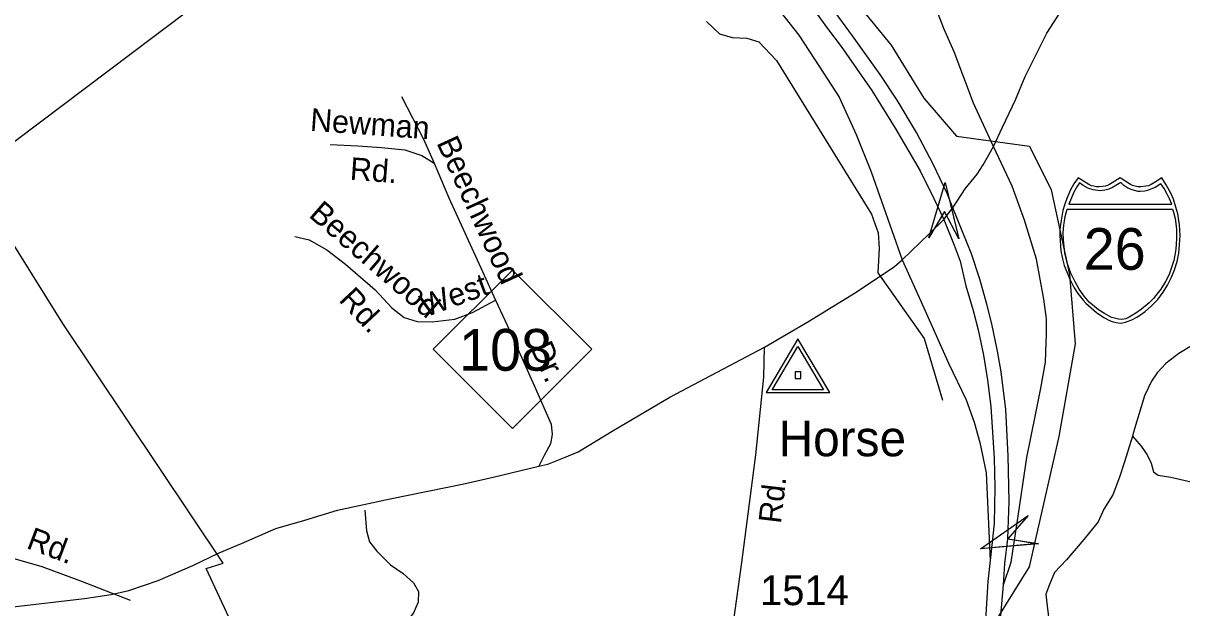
# Model space of a CAD drawing. Extents: x 990631 to 1056237, y 535999 to 585651.
# Drawn here: x 1039191 to 1044054, y 558069 to 560525 of the extents above; entities that cross this region are included whole.
import ezdxf

# ---------------------------------------------------------------- set-up
doc = ezdxf.new("R2010")
doc.units = 0
for name, color, linetype in [('Exist Boundary Political City Limit New', 7, 'Continuous'), ('Exist Hydrographic Creek Single Shore', 7, 'Continuous'), ('Exist Road Non-System Type 51', 7, 'Continuous'), ('Exist Road Non-System Type 51 Label', 7, 'Continuous'), ('Exist Road Primary Interstate Divided Center Attributed', 7, 'Continuous'), ('Exist Road Primary Interstate Ramp 1 Lane Attributed', 7, 'Continuous'), ('Exist Road Primary Interstate Shield CELL', 7, 'Continuous'), ('Exist Road Primary Interstate Shield Number Label', 7, 'Continuous'), ('Exist Road Primary Interstate Structure Ovrhead Sign Attributed CELL', 7, 'Continuous'), ('Exist Road Primary NC Attributed', 7, 'Continuous'), ('Exist Road Primary NC Shield CELL', 7, 'Continuous'), ('Exist Road Primary NC Shield Number Label', 7, 'Continuous'), ('Exist Road Secondary Structure Standard Bridge Attributed CELL', 7, 'Continuous'), ('Exist Road Secondary Type 51 Attributed', 7, 'Continuous'), ('Exist Road Secondary Type 51 Label', 7, 'Continuous'), ('Exist Road Secondary Type 51 Number Label', 7, 'Continuous'), ('Exist Survey Geodetic Marker CELL', 7, 'Continuous'), ('Exist Survey Geodetic Marker Label', 7, 'Continuous')]:
    doc.layers.add(name, color=color, linetype=linetype)

msp = doc.modelspace()

# ---------------------------------------------------------------- linework, layer by layer
at = {"layer": 'Exist Boundary Political City Limit New'}
msp.add_lwpolyline([(1040073.9, 557988.5), (1039959.6, 558234.4), (1040030.1, 558256.9), (1039357.1, 559263.7), (1038967.6, 559887.1), (1039740.5, 560469.5), (1040999.5, 561417.5), (1041463.6, 561753.6), (1041741.1, 561981.8), (1042163.9, 562399.8), (1042607.6, 562801.8), (1042504.3, 562813.3), (1042528.4, 562873.1), (1042556.6, 562942.8), (1042527.6, 563031.9), (1042644.9, 563004.8), (1042645.8, 562995.9), (1042698.7, 562951.6), (1043624.2, 563761.7)], dxfattribs=at)
at = {"layer": 'Exist Hydrographic Creek Single Shore'}
for points in [[(1042266.8, 561578.8), (1042260.1, 561522.6), (1042269.1, 561499), (1042325.2, 561467.5), (1042367.9, 561474.3), (1042411.8, 561461.9), (1042473.6, 561418.1), (1042482.6, 561393.4), (1042500.5, 561346.2), (1042519.6, 561278.7), (1042528.6, 561222.6), (1042553.3, 561195.6), (1042576.9, 561197.8), (1042599.4, 561170.9), (1042624.3, 561083), (1042651, 560657.4), (1042834.2, 560432.1), (1042971.6, 560209.7), (1043109, 560049.3), (1043414.4, 560008), (1043506, 559824.7), (1043582.4, 559469.5), (1043607.2, 559178)], [(1042058.9, 560532.1), (1042114, 560479.3), (1042166.8, 560464.7), (1042228.6, 560461.3), (1042279.2, 560445.5), (1042353.3, 560368), (1042752.1, 559722.7), (1042780.3, 559643.8), (1042783.7, 559579.8), (1042778.1, 559476.4), (1042973.5, 559200.9), (1043049.9, 558941.2)], [(1043607.2, 559178), (1043538.5, 558788.4), (1043413.3, 558240.8), (1042995.9, 557567.8), (1042888.8, 556961), (1042746, 556496.9), (1042454.1, 556404.5), (1042436, 556357.5), (1042440.2, 556277.3), (1042432.8, 556189.7), (1042400.7, 556136.2), (1042389.5, 555996.8), (1042336.1, 555911.3), (1042297.6, 555868.5), (1042265.3, 555626.8), (1042354.9, 555361.2), (1042449.8, 555261), (1042595.1, 555107.1), (1042726.7, 555045.3), (1042954.2, 554860.3)]]:
    msp.add_lwpolyline(points, dxfattribs=at)
at = {"layer": 'Exist Road Non-System Type 51'}
for points in [[(1040778.7, 560217.1), (1040871.1, 560038), (1040915.9, 559936.6)], [(1040480.1, 560014.6), (1040596, 560008.9), (1040695.7, 560001.7), (1040793.6, 559992.5), (1040864.9, 559968.3), (1040915.9, 559936.6)], [(1040915.9, 559936.6), (1040977.2, 559790.5), (1041119.4, 559481.8), (1041173.6, 559361.8)], [(1040331.5, 559629.1), (1040391.2, 559615.3), (1040465.8, 559572.8), (1040544, 559512.2), (1040668.7, 559404.2), (1040738.2, 559329.8), (1040791, 559288.1), (1040844.5, 559272.4), (1040908.5, 559270.3), (1041002.9, 559281.2), (1041077.9, 559308.9), (1041173.6, 559361.8)], [(1039642.1, 558100.2), (1039432.6, 558180.8), (1039270.4, 558242.1), (1039159.4, 558273.8), (1039040.2, 558303.6), (1038965, 558325.9), (1038917.8, 558355.5), (1038865.3, 558405.2), (1038850.9, 558451.7), (1038837.5, 558530.2), (1038843.4, 558714.1), (1038853.9, 558857.9), (1038844.4, 558874.1), (1038800.9, 558889.6), (1038689, 558899.3), (1038659.4, 558906.3), (1038621.9, 558921.4), (1038572.5, 558943), (1038513.6, 558980.8), (1038419.8, 559052), (1038312.5, 559137.6), (1038254.6, 559203.3), (1038167.5, 559298.1), (1038068.2, 559441.6)], [(1041173.6, 559361.8), (1041222.3, 559256.2), (1041336.2, 559002.4), (1041407, 558840.1), (1041411.7, 558797.8), (1041404.3, 558758.2), (1041378.7, 558708.9), (1041355.4, 558663.7)], [(1044101.4, 559174), (1044042.3, 559137.8), (1043986.8, 559095.5), (1043951.6, 559056.6), (1043926.5, 559021.5), (1043898.4, 558960.2), (1043856, 558821.6), (1043847, 558789.8)], [(1043847, 558789.8), (1043813.6, 558682.8), (1043793.5, 558617.4), (1043765, 558544.4), (1043727.2, 558483.5), (1043703.3, 558430.2), (1043643, 558356.1), (1043570.2, 558270.4), (1043520.4, 558218), (1043498.7, 558166.6), (1043483.5, 558127.1), (1043486.6, 558101), (1043495.9, 558018.6), (1043517.7, 557947.9), (1043520.6, 557909.6), (1043515.5, 557877.7), (1043509.9, 557830)], [(1043847, 558789.8), (1043883.8, 558748.6), (1043908.4, 558711.7), (1043925.4, 558677.2), (1043936.2, 558640.9), (1043955.7, 558626.1), (1044007.6, 558618.5), (1044214.1, 558569.9), (1044444.7, 558516.5), (1044655.1, 558463.8)], [(1040624.8, 558479), (1040632.1, 558392.6), (1040644.6, 558346.1), (1040675.4, 558307.3), (1040733.6, 558249.3), (1040786.5, 558213.6), (1040829.4, 558174.1), (1040850, 558137.5), (1040848.7, 558093.5), (1040829.2, 558048.1), (1040785.5, 557991.3), (1040734.1, 557953), (1040681.4, 557928.8)]]:
    msp.add_lwpolyline(points, dxfattribs=at)
at = {"layer": 'Exist Road Primary Interstate Divided Center Attributed'}
for points in [[(1041388.8, 561695.9), (1041431.2, 561655.8), (1041554.5, 561557.9), (1041637.5, 561490.9), (1041947.6, 561209.1), (1042116.3, 561036.3), (1042242.3, 560909), (1042340, 560795.1), (1042428.4, 560687.9), (1042483.4, 560618.2), (1042567.4, 560501.8), (1042624, 560426.5), (1042753.9, 560241.6), (1042851.7, 560083.5), (1042956.2, 559903.9), (1043013.8, 559788.7), (1043055.1, 559700.3)], [(1043093.8, 559748.6), (1043070.1, 559808.8), (1043011.1, 559932.1), (1042940.1, 560064.7), (1042859.8, 560201.4), (1042788.8, 560308.6), (1042672.2, 560470.8), (1042557, 560628.9), (1042478, 560726.7), (1042381.6, 560844.6), (1042246.3, 560993.4), (1042093.6, 561156.9), (1041973, 561277.5), (1041853.8, 561388.7), (1041679.7, 561526.7), (1041575.2, 561608.5), (1041481.9, 561691.2)], [(1043305.8, 558165.9), (1043311, 558255.5), (1043323.7, 558359.3), (1043330.4, 558516.1), (1043325, 558707.7), (1043315.6, 558902), (1043295.5, 559060.1), (1043280.8, 559147.2), (1043256.7, 559262.5), (1043236.6, 559344.2), (1043207.1, 559450.1), (1043172.3, 559556), (1043134.8, 559645.7), (1043093.8, 559748.6)], [(1043055.1, 559700.3), (1043099.4, 559592.4), (1043124.2, 559524.4), (1043148.2, 559421.9), (1043179, 559317.4), (1043199.1, 559237), (1043221.9, 559129.8), (1043239.3, 559025.3), (1043252.7, 558915.4), (1043267.4, 558698.3), (1043270.1, 558575), (1043267.4, 558423.6), (1043250.4, 558268.7)], [(1043250.4, 558268.7), (1043240.6, 558179.7), (1043224.5, 557925.1), (1043215.2, 557712), (1043212.5, 557477.5), (1043212.5, 557331.5), (1043219.2, 557115.7), (1043223.2, 557058.1), (1043228.6, 556968.3), (1043243.3, 556812.9), (1043266.1, 556634.6), (1043311.6, 556366.6), (1043358.5, 556128.1), (1043408.1, 555931.1), (1043480.4, 555692.6), (1043568.8, 555438), (1043651.8, 555227.6), (1043772.4, 554958.2)], [(1043344.5, 556534.7), (1043322.3, 556688.2), (1043300.9, 556857.1), (1043287.5, 556988.4), (1043270.1, 557209.5), (1043266.1, 557440), (1043274.1, 557726.8), (1043282.1, 557891.6), (1043305.8, 558165.9)]]:
    msp.add_lwpolyline(points, dxfattribs=at)
at = {"layer": 'Exist Road Primary Interstate Ramp 1 Lane Attributed'}
for points in [[(1040873.9, 561761.5), (1041072.6, 561656.1), (1041145.2, 561625.1), (1041215.5, 561599.1), (1041302.1, 561552.3), (1041366.6, 561510.2), (1041460.9, 561450.3), (1041614.4, 561342), (1041760.4, 561221), (1041906.5, 561095), (1042032, 560959.6), (1042146.6, 560839.4), (1042241, 560732.6), (1042332, 560620.3), (1042446.6, 560474.2), (1042533.1, 560341.6), (1042616.6, 560213.2), (1042687.2, 560057), (1042750.1, 559900.7), (1042881, 559530.3)], [(1043264.1, 560006.8), (1043179.8, 560188.8), (1043099.4, 560404.7), (1043055.5, 560502.4), (1043024.5, 560581.4)], [(1043305.8, 558165.9), (1043338.2, 558261.3), (1043363.5, 558426.6), (1043403.8, 558700.1), (1043439.3, 558873), (1043463.1, 558992.2), (1043482.8, 559101.6), (1043485.4, 559183.6), (1043486.5, 559215.6), (1043486.6, 559283.6), (1043475.3, 559366.1), (1043445.1, 559532.9), (1043394.7, 559696.6), (1043341.9, 559840.3), (1043264.1, 560006.8)], [(1042881, 559530.3), (1042971.7, 559328.8), (1043074.9, 559097), (1043148.6, 558942.2), (1043182.7, 558848.6), (1043206.1, 558763), (1043233.3, 558636.6), (1043250.4, 558268.7)]]:
    msp.add_lwpolyline(points, dxfattribs=at)
at = {"layer": 'Exist Road Primary Interstate Shield CELL'}
for points in [[(1043795.4, 559265.2), (1043804.8, 559266.1), (1043817.6, 559268.6), (1043829.9, 559272.7), (1043844.1, 559278.9), (1043864.9, 559290.4), (1043881.6, 559300.3), (1043901, 559313.2), (1043927.1, 559337), (1043953.1, 559364.4), (1043976.1, 559395.4), (1043994.4, 559424.4), (1044010.5, 559457.6), (1044023.9, 559488.5), (1044034.6, 559523.8), (1044041.6, 559558.1), (1044045.2, 559593.7), (1044047.6, 559633.3), (1044044.9, 559677.9), (1044037.1, 559723.4), (1044029.9, 559751.8), (1044018.8, 559785.7), (1044009.8, 559807.4), (1043989, 559845.8), (1043970.3, 559875.4), (1043943, 559856.3), (1043925.3, 559846.8), (1043914.4, 559842), (1043903.3, 559839.8), (1043882.8, 559837.3), (1043869.9, 559837.9), (1043857.9, 559840.6), (1043847.8, 559842.8), (1043839.6, 559846.8), (1043795.4, 559875.4), (1043751.1, 559846.8), (1043741.8, 559842.6), (1043732.3, 559840.6), (1043723.1, 559838), (1043708, 559837.3), (1043696.4, 559837.7), (1043684.6, 559839.8), (1043675.2, 559841.7), (1043664.7, 559846.8), (1043619.5, 559875.4), (1043601.8, 559849.7), (1043587.4, 559824.3), (1043572, 559788.4), (1043562.5, 559760.6), (1043555.6, 559737.7), (1043547.3, 559695.7), (1043543, 559659.2), (1043542.2, 559633.3), (1043547, 559568.8), (1043554, 559534.5), (1043561.2, 559506.7), (1043585.1, 559446.6), (1043603, 559413), (1043618.5, 559388.8), (1043640, 559361.7), (1043651.7, 559348.7), (1043696.5, 559309.6), (1043726.5, 559289.1), (1043750.4, 559276.2), (1043761.6, 559271.9), (1043779.2, 559267)], [(1043624.9, 559854.7), (1043613.9, 559837.8), (1043601.2, 559814.9), (1043591.1, 559791.3), (1043580.8, 559765.1), (1044012.3, 559764.9), (1044002.3, 559787.4), (1043991.5, 559809.9), (1043980.2, 559830.5), (1043966.5, 559850.4), (1043942.3, 559835.1), (1043924.7, 559826.8), (1043910.5, 559821.9), (1043898.5, 559819.2), (1043879.9, 559817.7), (1043871.6, 559818.2), (1043845.7, 559824.1), (1043828.1, 559831.3), (1043811.4, 559842.4), (1043797.9, 559855.1), (1043763.7, 559834.4), (1043748.6, 559827.8), (1043731.1, 559823.3), (1043712, 559820.9), (1043682.6, 559824.1), (1043659.5, 559832.1), (1043639.7, 559842.4)], [(1044014.9, 559743.6), (1044019.5, 559731.5), (1044025.8, 559704.4), (1044029.2, 559683.6), (1044032.6, 559659.6), (1044031.4, 559618.5), (1044029.4, 559575.9), (1044025.5, 559550.6), (1044020.3, 559527.7), (1044013.1, 559502.3), (1044001.6, 559468.4), (1043985.7, 559439.8), (1043965.8, 559407.9), (1043944.3, 559380.1), (1043935, 559368.5), (1043917.3, 559349.9), (1043885.1, 559324), (1043861.5, 559306.4), (1043833.4, 559289.8), (1043819.1, 559283.4), (1043802.4, 559279.9), (1043788.7, 559280.9), (1043772.1, 559285.3), (1043758.6, 559289), (1043729.2, 559304.9), (1043705.3, 559320.8), (1043665.6, 559353.4), (1043644.1, 559378.6), (1043624.1, 559407.9), (1043606.2, 559438), (1043587.1, 559477.7), (1043573.7, 559517.6), (1043563.9, 559560.7), (1043557.3, 559613.3), (1043556.5, 559645.4), (1043558.5, 559676.2), (1043561.4, 559692.4), (1043565.3, 559712.5), (1043573.2, 559743.4)]]:
    msp.add_lwpolyline(points, close=True, dxfattribs=at)
at = {"layer": 'Exist Road Primary Interstate Structure Ovrhead Sign Attributed CELL'}
for points in [[(1043452, 558338.8), (1043209.1, 558317.6), (1043408.8, 558457.4), (1043323.7, 558359.3)], [(1043452.2, 558338.3), (1043209.3, 558317), (1043409, 558456.9), (1043323.8, 558358.7)]]:
    msp.add_lwpolyline(points, close=True, dxfattribs=at)
at = {"layer": 'Exist Road Primary NC Attributed'}
for points in [[(1043264.1, 560006.8), (1043301.1, 560087.7), (1043356.2, 560202.3), (1043396.6, 560300.1), (1043465.9, 560437.4), (1043488.5, 560482.8), (1043571.2, 560612), (1043623.3, 560676.2), (1043729.6, 560794.1), (1043834.2, 560890.3), (1044336.7, 561290.9), (1044875.9, 561701)], [(1043093.8, 559748.6), (1043145.5, 559828.4), (1043195.5, 559889.9), (1043220.2, 559929.2), (1043264.1, 560006.8)], [(1043055.1, 559700.3), (1043074.2, 559724.2)], [(1043074.2, 559724.2), (1043093.8, 559748.6)], [(1042881, 559530.3), (1042993.7, 559639.9), (1043055.1, 559700.3)], [(1042302.4, 559163.3), (1042484, 559269.9), (1042687.2, 559395), (1042848.3, 559502.1), (1042881, 559530.3)], [(1039136.9, 558071.7), (1039448.3, 558109), (1039560.1, 558125.8), (1039634.7, 558141.5), (1039700.8, 558164.3), (1039758.5, 558183.6), (1039902.8, 558247.3), (1040013.4, 558300.3), (1040108.3, 558338.8), (1040251.4, 558402.5), (1040372.8, 558437.4), (1040511.1, 558479.5), (1040731.1, 558527.6), (1041040.8, 558589.6), (1041163.8, 558617.8), (1041355.4, 558663.7), (1041393.6, 558672.3), (1041463.3, 558700.9), (1041521.3, 558724.4), (1041670.1, 558815.2), (1041905.7, 558953.5), (1042302.4, 559163.3)]]:
    msp.add_lwpolyline(points, dxfattribs=at)
at = {"layer": 'Exist Road Primary NC Shield CELL'}
msp.add_lwpolyline([(1040911.8, 559155), (1041244.8, 559487.9), (1041577.8, 559155), (1041244.8, 558822)], close=True, dxfattribs=at)
at = {"layer": 'Exist Road Secondary Structure Standard Bridge Attributed CELL'}
msp.add_lwpolyline([(1042992, 559622.4), (1043061.5, 559856.1), (1043118.1, 559618.9), (1043058.2, 559734.2)], close=True, dxfattribs=at)
at = {"layer": 'Exist Road Secondary Type 51 Attributed'}
msp.add_lwpolyline([(1042304.4, 556084.3), (1042325, 556191.5), (1042330.8, 556259.2), (1042333.6, 556361.4), (1042314.9, 556460.7), (1042271.8, 556610.4), (1042222.8, 556786.1), (1042202.7, 556888.3), (1042133.6, 557209.3), (1042119.3, 557298.6), (1042107.7, 557353.3), (1042102, 557418.1), (1042100.6, 557484.3), (1042207, 558260.3), (1042266.4, 558711.7), (1042300.1, 559037.7), (1042302.4, 559163.3)], dxfattribs=at)
at = {"layer": 'Exist Survey Geodetic Marker CELL'}
for points in [[(1042576.9, 558973), (1042442.9, 559199), (1042309.4, 558973)], [(1042550.9, 558985.1), (1042335.4, 558985.1), (1042442.9, 559167.2)], [(1042455.2, 559031.7), (1042455.2, 559059.9), (1042431, 559059.9), (1042431, 559031.7)]]:
    msp.add_lwpolyline(points, close=True, dxfattribs=at)

# ---------------------------------------------------------------- texts
at = {"layer": 'Exist Road Non-System Type 51 Label'}
for s, rotation, p in [('Newman', 355.8635, (1040393.6, 560072.9)), ('Beechwood', 294.7316, (1040924.6, 560022.4)), ('Rd.', 355.8635, (1040560.5, 559866.9)), ('Beechwood', 319.1108, (1040385.9, 559714.2)), ('West', 20.2756, (1040880, 559288.3)), ('Rd.', 313.0492, (1040512.5, 559360.1)), ('Dr.', 294.1756, (1041318.8, 559161.5)), ('Rd.', 339.3029, (1039200.5, 558321.2))]:
    msp.add_text(s, height=95, rotation=rotation, dxfattribs=at).set_placement(p)
at = {"layer": 'Exist Road Primary Interstate Shield Number Label'}
msp.add_text('26', height=175, dxfattribs=at).set_placement((1043642.5, 559489))
at = {"layer": 'Exist Road Primary NC Shield Number Label'}
msp.add_text('108', height=175, dxfattribs=at).set_placement((1041020.9, 559065.2))
at = {"layer": 'Exist Road Secondary Type 51 Label'}
msp.add_text('Rd.', height=95, rotation=83.2996, dxfattribs=at).set_placement((1042371.6, 558420.3))
at = {"layer": 'Exist Road Secondary Type 51 Number Label'}
msp.add_text('1514', height=125, dxfattribs=at).set_placement((1042284.4, 558080.6))
at = {"layer": 'Exist Survey Geodetic Marker Label'}
msp.add_text('Horse', height=150, dxfattribs=at).set_placement((1042362, 558705.9))

doc.saveas('drawing.dxf')
